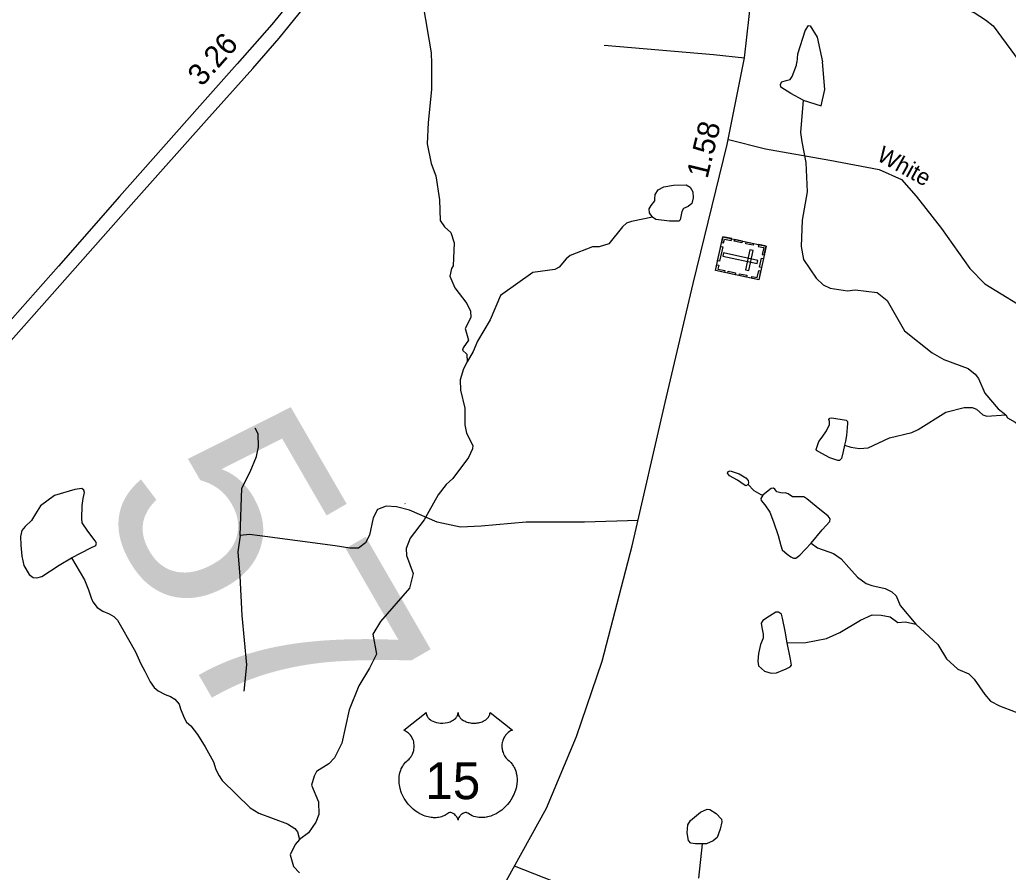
# Model space of a CAD drawing. Extents: x 2056842 to 2160602, y 826753 to 1016856.
# Drawn here: x 2109514 to 2115205, y 905515 to 910426 of the extents above; entities that cross this region are included whole.
import ezdxf

# ---------------------------------------------------------------- set-up
doc = ezdxf.new("R2010")
doc.units = 0
for name, color, linetype in [('Exist Cultural Cemetery CELL', 7, 'Continuous'), ('Exist Hydrographic Creek Single Shore', 7, 'Continuous'), ('Exist Hydrographic Misc Water Feature', 7, 'Continuous'), ('Exist Road Non-System Type 51', 7, 'Continuous'), ('Exist Road Non-System Type 51 Label', 7, 'Continuous'), ('Exist Road Primary Interstate Divided Center Attributed', 7, 'Continuous'), ('Exist Road Primary Interstate Mileage Hundredths English Label', 7, 'Continuous'), ('Exist Road Primary US Attributed', 7, 'Continuous'), ('Exist Road Primary US Mileage Hundredths English Label', 7, 'Continuous'), ('Exist Road Primary US Shield CELL', 7, 'Continuous'), ('Exist Road Primary US Shield Number Label', 7, 'Continuous'), ('Exist Road Secondary Structure Standard Bridge Number Label', 7, 'Continuous')]:
    doc.layers.add(name, color=color, linetype=linetype)

msp = doc.modelspace()

# ---------------------------------------------------------------- linework, layer by layer
at = {"layer": 'Exist Cultural Cemetery CELL'}
for points in [[(2113811, 909122.4), (2113768.8, 908927.8), (2113519.9, 908981.7), (2113562.1, 909176.3)], [(2113555.1, 909143.9), (2113566.4, 909141.5), (2113571, 909163), (2113610.5, 909154.5), (2113612.9, 909165.3), (2113562.2, 909176.3)], [(2113561.2, 909117.7), (2113543.2, 909034.8), (2113532, 909037.2), (2113550, 909120.1)], [(2113630.5, 909161.5), (2113672.8, 909152.3), (2113670.4, 909141.2), (2113628.1, 909150.4)], [(2113696.2, 909147.3), (2113738.5, 909138.1), (2113736.1, 909127), (2113693.7, 909136.1)], [(2113768.6, 909131.5), (2113766.2, 909120.5), (2113797.7, 909113.6), (2113789.1, 909074), (2113800, 909071.6), (2113811, 909122.4)], [(2113759.2, 909022), (2113763.2, 909040.3), (2113565, 909083.2), (2113561, 909065)], [(2113735.8, 909096.9), (2113717.5, 909100.9), (2113692.6, 908985.8), (2113710.9, 908981.8)], [(2113527, 909014.1), (2113538.2, 909011.7), (2113533.5, 908990.2), (2113573, 908981.6), (2113570.7, 908970.7), (2113519.9, 908981.7)], [(2113795.3, 909050), (2113784.3, 908999.3), (2113773.1, 909001.7), (2113784.1, 909052.4)], [(2113593, 908977.5), (2113635.3, 908968.4), (2113632.9, 908957.2), (2113590.6, 908966.4)], [(2113657.4, 908963.5), (2113699.7, 908954.4), (2113697.3, 908943.2), (2113655, 908952.4)], [(2113726.4, 908936.9), (2113728.8, 908948), (2113760.3, 908941.2), (2113768.9, 908980.8), (2113779.7, 908978.5), (2113768.7, 908927.7)]]:
    msp.add_lwpolyline(points, close=True, dxfattribs=at)
at = {"layer": 'Exist Hydrographic Creek Single Shore'}
for points in [[(2111835.1, 910517.3), (2111883.5, 910234.8), (2111884.3, 910174.6)], [(2111884.3, 910174.6), (2111885.1, 910024.7), (2111865.9, 909834.7), (2111860.3, 909710.6), (2111882.9, 909598.6), (2111909.1, 909526.8), (2111929.8, 909389), (2111934.3, 909269), (2111960.4, 909233), (2111996.5, 909201.2), (2112014.7, 909141.3), (2112009.4, 909009.3), (2111999.5, 908993.3), (2111989.5, 908949.2), (2112018, 908881.4), (2112088.3, 908791.7), (2112108.6, 908747.8), (2112110.5, 908711.8), (2112079.1, 908647.7), (2112097.4, 908579.7), (2112067.6, 908535.6), (2112063.5, 908523.7), (2112087.5, 908499.8), (2112089.8, 908455.8)], [(2112089.8, 908455.8), (2112068, 908415.7), (2112050.2, 908351.6), (2112052.5, 908291.6), (2112077.1, 908187.8), (2112077.3, 908091.7), (2112085.5, 908043.8), (2112121.8, 907973.9), (2112120.1, 907953.9), (2112098, 907903.9), (2112006.7, 907783.5), (2111968.8, 907749.3), (2111923.1, 907689.1), (2111841.9, 907544.8)], [(2111841.9, 907544.8), (2111762.3, 907440.4), (2111738.5, 907380.4), (2111740.6, 907340.3), (2111779.1, 907236.5), (2111757.6, 907152.5), (2111590.3, 906959.7), (2111546.6, 906887.5), (2111567.1, 906771.7), (2111527.5, 906691.5), (2111466, 906589.3), (2111410.6, 906451), (2111367.6, 906258.9), (2111325.7, 906174.7), (2111294, 906140.5), (2111222, 906096.2), (2111208.3, 906068.2), (2111194.5, 906016.2), (2111234.7, 905920.3), (2111235.3, 905848.3), (2111219.5, 905804.2), (2111175.9, 905742.1), (2111123.8, 905703.9)], [(2109811.4, 907326.1), (2109887.3, 907199.9), (2109909.7, 907142), (2109925.9, 907096.1), (2109933.9, 907072.1), (2109959.9, 907040.2), (2109991.9, 907018.3), (2110028, 907004.4), (2110056.1, 906988.5), (2110076, 906966.6), (2110108.4, 906912.7), (2110140.3, 906856.8), (2110180.5, 906784.9), (2110210.9, 906715), (2110235.1, 906673.1), (2110265, 906611.2), (2110287.4, 906579.2), (2110311.4, 906559.4), (2110351.3, 906539.5), (2110381.3, 906527.6), (2110407.3, 906511.6), (2110431.5, 906483.7), (2110439.5, 906455.8), (2110459.8, 906403.8), (2110473.8, 906379.8), (2110499.8, 906357.9), (2110538.1, 906308.1), (2110582.2, 906238.1), (2110628.6, 906150.4), (2110643.3, 906106.4), (2110662.4, 906071.2), (2110678.6, 906043.9)], [(2114674, 906945.2), (2114800.6, 906827.8), (2114848.7, 906744), (2114915, 906684.3), (2114977.3, 906658.6), (2115009.3, 906626.7), (2115069.8, 906539.1), (2115103.8, 906501.1), (2115154.1, 906473.4), (2115244.1, 906439.8), (2115326.1, 906426.2), (2115502, 906462.9), (2115544.1, 906443.1), (2115562.1, 906423.1), (2115616.9, 906283.4), (2115638.8, 906261.5), (2115682.7, 906241.7), (2115799, 906230.2), (2115870.7, 906236.5), (2116005, 906211.1), (2116105.3, 906165.6)], [(2110678.6, 906043.9), (2110841, 905886.6), (2110891.2, 905854.8), (2111055.5, 905793.6), (2111097.5, 905767.8), (2111113.7, 905747.9), (2111123.8, 905703.9)], [(2111123.8, 905703.9), (2111100, 905675.8), (2111070.3, 905615.6), (2111090.6, 905547.7), (2111124.8, 905511.8)]]:
    msp.add_lwpolyline(points, dxfattribs=at)
at = {"layer": 'Exist Hydrographic Misc Water Feature'}
msp.add_line((2113442.8, 905679.6), (2113422.1, 905481.1), dxfattribs=at)
for points in [[(2114490.8, 911029.9), (2114514.8, 910838.5), (2114502, 910665.1), (2114510.2, 910637.2), (2114588.5, 910585.6), (2114728.6, 910546.2), (2114874.8, 910516.8), (2115008.7, 910467.4), (2115075.1, 910425.7), (2115117.4, 910391.9), (2115268.1, 910188.6)], [(2114053.4, 910393.2), (2114035.5, 910367.1), (2113992, 910228.9), (2113988.3, 910182.9)], [(2114053.4, 910393.2), (2114065.2, 910391.3), (2114105.4, 910325.4), (2114136.2, 910183.5)], [(2114025.1, 909963.9), (2113952.8, 910000.9), (2113895.7, 910038.3), (2113893.6, 910056), (2113901.9, 910069.5), (2113925.8, 910075.7), (2113948.7, 910083), (2113961.1, 910099.7), (2113986.5, 910164.9), (2113988.3, 910182.9)], [(2114025.1, 909963.9), (2114129, 909930.5), (2114149.7, 910024.4), (2114136.2, 910183.5)], [(2114025.1, 909963.9), (2114009.9, 909776), (2114016, 909723.9), (2114040.4, 909604.1), (2114047.2, 909434.2), (2114018.1, 909272), (2114012.5, 909120), (2114027.1, 909044.2), (2114099.3, 908938.5), (2114139.5, 908898.7), (2114179.5, 908880.9), (2114279.7, 908865.3)], [(2113156.1, 909289), (2113140.6, 909313.9), (2113137.4, 909337.8), (2113148.9, 909356.5), (2113170.7, 909382.5), (2113169.6, 909391.9), (2113172.8, 909418.9), (2113190.4, 909445.9), (2113221.6, 909464.6), (2113278.7, 909472.9), (2113350.4, 909475), (2113373.2, 909461.5), (2113389.9, 909434.5), (2113390.9, 909400.2), (2113382.6, 909368), (2113362.8, 909351.3), (2113335.8, 909338.9), (2113325.5, 909321.2), (2113317.1, 909274.4), (2113308.8, 909266.1), (2113254.8, 909265.1), (2113176.9, 909276.5), (2113156.1, 909289)], [(2113156.1, 909289), (2113036.1, 909263.8), (2113008.2, 909253.6), (2112984.2, 909233.5), (2112904.9, 909135.2), (2112850.7, 909119), (2112810.7, 909118.8), (2112683, 909068.3), (2112659, 909048.2), (2112619.2, 909000), (2112595.2, 908987.9), (2112467.5, 908969.3), (2112282.1, 908838.5), (2112222.9, 908698.4), (2112149.2, 908574), (2112123.6, 908515.9), (2112089.8, 908455.8)], [(2114279.7, 908865.3), (2114323.6, 908869.5), (2114449.7, 908855.9), (2114507.7, 908808.3), (2114608.4, 908634.7), (2114767.3, 908507.5), (2114833.4, 908469.7), (2114973.6, 908416.3), (2115013.8, 908384.5), (2115033.7, 908358.6), (2115070, 908274.8), (2115146.5, 908185.1), (2115190.8, 908149.3)], [(2114262.1, 907975.3), (2114299.6, 907963.4), (2114349.4, 907955.7), (2114399.5, 907959.9), (2114521.3, 908018.4), (2114649.2, 908049), (2114687, 908065.2), (2114846.5, 908165.8), (2114950.5, 908192.3), (2114996.6, 908192.5), (2115022.4, 908182.5), (2115058.7, 908150.8), (2115082.7, 908142.9), (2115190.8, 908149.3)], [(2114262.1, 907975.3), (2114254.1, 907939.9), (2114245.8, 907899.4), (2114233.3, 907888), (2114223.9, 907886.9), (2114178.2, 907902.5), (2114132.5, 907927.5), (2114101.4, 907944.1), (2114098.3, 907951.4), (2114113.8, 907997.1), (2114134.6, 908021), (2114159.5, 908058.4), (2114175.1, 908094.8), (2114175.1, 908112.5), (2114172, 908123.9), (2114177.2, 908131.2), (2114189.7, 908132.2), (2114271.7, 908119.8), (2114279, 908112.5), (2114280, 908100), (2114273.8, 908031.4), (2114268.6, 907998.1), (2114262.1, 907975.3)], [(2115190.8, 908149.3), (2115200.8, 908133.3), (2115244.7, 908107.5), (2115285.1, 908077.8), (2115327.3, 908029.9), (2115419.6, 907956.4), (2115449.6, 907916.5), (2115476, 907852.6), (2115506.6, 907698.7), (2115530.8, 907654.8), (2115594.9, 907575.2), (2115665.7, 907447.4), (2115723.7, 907395.8), (2115750, 907349.8), (2115788.5, 907266.1), (2115874.8, 907172.5), (2115970, 906943.2), (2115972.1, 906894.4)], [(2113707.7, 907748.3), (2113695.2, 907742.1), (2113683.8, 907746.2), (2113645.4, 907774.3), (2113599.7, 907799.2), (2113589.3, 907813.8), (2113592.4, 907824.2), (2113604.9, 907828.3), (2113656.8, 907810.7), (2113694.2, 907786.8), (2113707.7, 907771.2), (2113709.8, 907759.7), (2113707.7, 907748.3)], [(2109811.4, 907326.1), (2109923.4, 907383.8), (2109952.2, 907397.7), (2109955.4, 907410.5), (2109949, 907424.3), (2109906.4, 907480.9), (2109874.3, 907527.9), (2109871.1, 907553.5), (2109873.3, 907628.3), (2109878.6, 907667.8), (2109887.1, 907703), (2109883.9, 907716.9), (2109871.1, 907725.4), (2109831.7, 907720.1), (2109714.3, 907685.9), (2109633.2, 907626.1), (2109604.4, 907580.2), (2109580.9, 907541.8), (2109545.7, 907507.6), (2109526.5, 907483.1), (2109517.9, 907448.9), (2109520.1, 907399.8), (2109525.4, 907335.7), (2109537.1, 907282.3), (2109569.2, 907231.1), (2109590.5, 907212.9), (2109611.8, 907210.8), (2109641.7, 907219.4), (2109741, 907283.4), (2109811.4, 907326.1)], [(2113707.7, 907748.3), (2113740.9, 907715), (2113781.4, 907692.2), (2113792.9, 907688)], [(2114071.2, 907411.6), (2114134.6, 907487.4), (2114178.2, 907535.2), (2114180.3, 907550.8), (2114168.9, 907566.4), (2114099.3, 907622.5), (2114046.3, 907667.2), (2114027.6, 907678.7), (2114001.7, 907677.6), (2113963.2, 907677.6), (2113938.3, 907694.3), (2113921.7, 907701.5), (2113904, 907699.5), (2113872.9, 907706.7), (2113860.4, 907722.3), (2113853.1, 907727.5), (2113839.6, 907726.5), (2113822, 907711.9), (2113792.9, 907688)], [(2113792.9, 907688), (2113781.4, 907668.3), (2113782.5, 907656.8), (2113803.3, 907631.9), (2113832.3, 907589.3), (2113854.2, 907534.2), (2113881.2, 907454.2), (2113895.7, 907397), (2113904, 907373.1), (2113933.1, 907347.1), (2113953.9, 907331.5), (2113968.4, 907324.3), (2113981.9, 907325.3), (2114005.8, 907340.9), (2114071.2, 907411.6)], [(2114071.2, 907411.6), (2114107.6, 907383.5), (2114199, 907351.3), (2114242.6, 907321.1), (2114286.5, 907271.4), (2114336.7, 907215.7), (2114387, 907178), (2114419, 907166.1), (2114497.1, 907150.4), (2114535.2, 907130.5), (2114559.2, 907106.7), (2114583.6, 907050.9), (2114674, 906945.2)], [(2113932.1, 906835.8), (2113920.6, 906903.3), (2113906.1, 906979.2), (2113898.8, 907002.1), (2113882.2, 907013.5), (2113866.6, 907012.5), (2113830.3, 906989.6), (2113792.9, 906965.7), (2113783.5, 906949.1), (2113785.6, 906924.1), (2113793.9, 906886.7), (2113793.9, 906863.8), (2113779.4, 906826.4), (2113766.9, 906774.5), (2113762.7, 906730.8), (2113767.9, 906704.8), (2113802.2, 906672.6), (2113839.6, 906662.2), (2113870.8, 906664.3), (2113925.8, 906686.1), (2113948.7, 906698.6), (2113957, 906709), (2113951.8, 906742.2), (2113932.1, 906835.8)], [(2113932.1, 906835.8), (2114040.4, 906838.4), (2114158.5, 906861), (2114236.3, 906895.3), (2114354, 906967.8), (2114421.8, 906998.1), (2114473.7, 906996.3), (2114525.8, 906986.6), (2114570.1, 906954.8), (2114614, 906957), (2114674, 906945.2)], [(2113442.8, 905679.6), (2113405.4, 905679.6), (2113378.4, 905682.8), (2113364.9, 905697.3), (2113356.6, 905743), (2113360.8, 905788.8), (2113376.4, 905813.7), (2113433.5, 905860.5), (2113471.9, 905878.2), (2113486.5, 905877.1), (2113522.8, 905854.2), (2113555, 905820), (2113557.1, 905805.4), (2113545.7, 905763.8), (2113529, 905716), (2113506.2, 905696.3), (2113467.8, 905679.6), (2113442.8, 905679.6)]]:
    msp.add_lwpolyline(points, dxfattribs=at)
at = {"layer": 'Exist Road Non-System Type 51'}
msp.add_line((2111730.9, 907638.7), (2111732.2, 907638.1), dxfattribs=at)
for points in [[(2113686.9, 910205.4), (2113508.3, 910224.1), (2112879.6, 910278)], [(2113593.8, 909737.4), (2113808.3, 909683), (2114178.4, 909618.3), (2114462.2, 909564.4), (2114591.5, 909506.8), (2114674.2, 909409.8), (2114821.5, 909222.8), (2114983.1, 908992.7), (2115071.2, 908904.6), (2115258, 908789.6), (2115574.1, 908667.3)], [(2110783.3, 907455.7), (2110793.1, 907728.1), (2110840.7, 907822.4), (2110876.7, 907910.5), (2110889.2, 907966.3), (2110887.4, 908040), (2110869.5, 908074.1)], [(2113073.9, 907542.1), (2112764.6, 907531.2), (2112430.5, 907531.2), (2112170.9, 907508.8), (2112052.4, 907503.4), (2111917.7, 907532.1), (2111757.8, 907600.4), (2111682.3, 907620.2), (2111623.1, 907623.8), (2111574.6, 907605.8), (2111549.4, 907557.3), (2111527.8, 907456.6), (2111504.5, 907413.5), (2111465, 907382.9), (2111414.7, 907382.9), (2111330.2, 907395.5), (2110896.4, 907453.9), (2110837.1, 907461.1), (2110783.3, 907455.7)], [(2110783.3, 907455.7), (2110769.8, 907361.4), (2110780.6, 907221.1), (2110793.1, 906994.6), (2110820.1, 906710.6), (2110804.8, 906558.7)], [(2114512.4, 904554.7), (2114458.8, 904575.6), (2114402.2, 904653.1), (2114300.9, 904790.2), (2114268.1, 904867.7), (2114277.1, 904930.3), (2114250.3, 905022.7), (2114144.5, 905113.7), (2114019.4, 905191.2), (2113891.3, 905215), (2113781.1, 905215), (2113691.7, 905140.5), (2113614.2, 905125.6), (2113462.3, 905167.3), (2113244.8, 905173.3), (2113156.9, 905246.3), (2113085.4, 905323.8), (2113025.8, 905341.7), (2112650.5, 905437.1), (2112362.2, 905549.6)]]:
    msp.add_lwpolyline(points, dxfattribs=at)
at = {"layer": 'Exist Road Primary Interstate Divided Center Attributed'}
for points in [[(2109434.7, 908543.3), (2109789.2, 908944.8), (2110184.2, 909393.1), (2110589.1, 909848.5), (2110856.3, 910145.6), (2111007.5, 910320.2), (2111180.2, 910532.7), (2111318.8, 910716.3), (2111475.3, 910935.9), (2111676.9, 911263.6), (2111897.3, 911648.8), (2112124.1, 912059.3), (2112378.7, 912514.8), (2112578.4, 912880.2), (2112677.4, 913058.4), (2112777.3, 913251.1), (2112964.4, 913603.9), (2113202.9, 914034.2), (2113370.2, 914342), (2113559.2, 914685.9)], [(2113294.6, 914376.2), (2113049.9, 913928), (2112890.7, 913643.5), (2112678.3, 913249.3), (2112618, 913134.1), (2112526.3, 912963), (2112276.1, 912511.2), (2112052.1, 912104.3), (2111832.5, 911701), (2111604.9, 911299.6), (2111403.4, 910977.3), (2111250.4, 910763.1), (2111120.8, 910590.3), (2110966.1, 910399.4), (2110766.3, 910172.6), (2110551.3, 909929.6), (2110088.8, 909407.5), (2109737, 909006), (2109382.5, 908608.2)]]:
    msp.add_lwpolyline(points, dxfattribs=at)
at = {"layer": 'Exist Road Primary US Attributed'}
msp.add_lwpolyline([(2111958.1, 904439.3), (2112002.1, 904602), (2112138.6, 904975.9), (2112316.4, 905466.6), (2112546.4, 905883.7), (2112718.8, 906297.2), (2112867.9, 906730.4), (2113040.4, 907395.5), (2113229, 908220.6), (2113390.7, 908907.3), (2113586.5, 909707.3), (2113687.1, 910207), (2113741, 910685.2), (2113814.6, 911326.9), (2113861.3, 911754.8), (2113918.8, 912215), (2113977.7, 912490.8)], dxfattribs=at)
at = {"layer": 'Exist Road Primary US Shield CELL'}
msp.add_lwpolyline([(2111853.4, 906435.4), (2111853.7, 906430.1), (2111855, 906423.8), (2111856, 906420.5), (2111859, 906414.3), (2111863.8, 906406.9), (2111870.6, 906399.7), (2111878.3, 906393.4), (2111883.5, 906390.1), (2111892.2, 906385.4), (2111902.2, 906381.2), (2111913.3, 906378), (2111924.6, 906375.7), (2111937, 906374.3), (2111949.2, 906374.1), (2111962.4, 906375.1), (2111977, 906377.9), (2111983.8, 906379.7), (2111991.3, 906382.2), (2111998.3, 906385.1), (2112005.9, 906389.2), (2112012.1, 906393.2), (2112016.9, 906396.7), (2112023.8, 906403.2), (2112029.2, 906410), (2112031.5, 906413.8), (2112033.4, 906417.4), (2112036.1, 906425.2), (2112036.9, 906428.6), (2112037.4, 906435.7), (2112037.9, 906429.7), (2112038.5, 906426), (2112039.5, 906422.4), (2112041, 906418.5), (2112043.7, 906413), (2112046.8, 906408.5), (2112052.5, 906401.7), (2112056.1, 906398.3), (2112059.3, 906395.7), (2112068.1, 906389.7), (2112078.3, 906384.5), (2112083.3, 906382.3), (2112088.5, 906380.5), (2112095, 906378.5), (2112101.7, 906376.9), (2112108.4, 906375.8), (2112115.3, 906374.8), (2112122.3, 906374.3), (2112128, 906374.1), (2112134.9, 906374.2), (2112141.4, 906374.6), (2112148, 906375.3), (2112155.3, 906376.5), (2112161.1, 906377.8), (2112168.9, 906379.9), (2112175.9, 906382.4), (2112182, 906385.1), (2112190, 906389.2), (2112196.5, 906393.3), (2112201.2, 906397.1), (2112206.8, 906402.2), (2112212.1, 906408.4), (2112215.2, 906412.9), (2112217.4, 906417.5), (2112219.5, 906422.4), (2112220.7, 906427.5), (2112221.3, 906432), (2112221.5, 906435.8), (2112350.1, 906333.4), (2112347, 906332.2), (2112340, 906328.8), (2112334.5, 906325.6), (2112325.6, 906319.3), (2112321.8, 906315.9), (2112318.1, 906312.3), (2112314.6, 906308.5), (2112311.5, 906305), (2112307.8, 906299.8), (2112304.4, 906294.6), (2112301.2, 906288.9), (2112298.8, 906284), (2112294.8, 906273.7), (2112292.9, 906267.1), (2112291.7, 906261.6), (2112290.2, 906250.1), (2112289.8, 906244.6), (2112289.8, 906239.2), (2112290.1, 906233.5), (2112290.6, 906228.1), (2112291.6, 906222.4), (2112292.5, 906217.3), (2112294.1, 906211.2), (2112296.4, 906204.1), (2112299.2, 906197.1), (2112305.1, 906186), (2112312.7, 906174.6), (2112318, 906168.2), (2112323.4, 906162.7), (2112331.3, 906156), (2112335.6, 906152.2), (2112340.5, 906147.3), (2112348.6, 906137.9), (2112351.8, 906133.5), (2112355.1, 906128.6), (2112358.2, 906123.5), (2112361.2, 906118), (2112363.7, 906113.2), (2112368.2, 906102.2), (2112371.5, 906091.5), (2112373, 906085.9), (2112375.4, 906073.3), (2112376.3, 906067), (2112377.3, 906054.7), (2112377.3, 906039.8), (2112376.2, 906025.7), (2112373.5, 906009.2), (2112371.3, 905999.3), (2112367.9, 905987.9), (2112364.7, 905977.9), (2112358.8, 905963.2), (2112353.6, 905952.6), (2112346.8, 905940.1), (2112342.2, 905932.6), (2112336.8, 905924.6), (2112330, 905915.3), (2112322.1, 905905.4), (2112312.7, 905895), (2112305, 905887.3), (2112295, 905878.4), (2112288.9, 905873.4), (2112280.2, 905866.8), (2112268.4, 905858.9), (2112256.7, 905852.2), (2112246.7, 905847.1), (2112237.9, 905843.3), (2112226.5, 905838.9), (2112207.5, 905833.7), (2112200.6, 905832.2), (2112192.4, 905831), (2112184.8, 905830.3), (2112177.3, 905829.8), (2112167.3, 905829.8), (2112157.3, 905830.6), (2112147.9, 905831.9), (2112138.1, 905834), (2112127.9, 905837), (2112118.6, 905840.7), (2112109.2, 905845.3), (2112093.2, 905855.3), (2112088.7, 905857.8), (2112086.1, 905858.5), (2112079.9, 905858.8), (2112074.1, 905857.5), (2112068.2, 905855.2), (2112064.7, 905853.3), (2112059.9, 905850.2), (2112056.3, 905847.3), (2112051.9, 905843.1), (2112048.8, 905839.6), (2112046.5, 905836.9), (2112042, 905829.8), (2112040.4, 905826.5), (2112038.8, 905822.1), (2112037.3, 905815.8), (2112035.3, 905823.8), (2112032.9, 905829.1), (2112030.2, 905833.7), (2112027.3, 905837.7), (2112022.8, 905842.9), (2112018.8, 905846.8), (2112014, 905850.7), (2112008.8, 905853.8), (2112004.7, 905856), (2112000.9, 905857.4), (2111996.2, 905858.5), (2111992.4, 905858.8), (2111989.3, 905858.8), (2111985, 905857.8), (2111979.2, 905853.6), (2111973.7, 905849.8), (2111967.7, 905846.1), (2111960.6, 905842.3), (2111955.3, 905839.8), (2111949.1, 905837.4), (2111941.8, 905835), (2111933.9, 905832.9), (2111925.8, 905831.3), (2111918.6, 905830.2), (2111911, 905829.5), (2111904.1, 905829.3), (2111896.8, 905829.4), (2111890.1, 905829.9), (2111882.3, 905830.6), (2111872.5, 905832), (2111864.5, 905833.8), (2111856, 905836.1), (2111847.3, 905838.9), (2111837.9, 905842.4), (2111826.2, 905847.5), (2111818.1, 905851.7), (2111805.3, 905859.1), (2111790.2, 905869.5), (2111778.9, 905878.7), (2111770.5, 905886.2), (2111758.3, 905898.7), (2111751.1, 905906.8), (2111739.9, 905921.4), (2111732.7, 905931.9), (2111728, 905939.7), (2111721.1, 905952.2), (2111717.4, 905960), (2111712.5, 905971.4), (2111708.7, 905981.8), (2111705.5, 905991.7), (2111703.8, 905998), (2111701.4, 906009), (2111699.9, 906016.8), (2111698.4, 906027.5), (2111697.6, 906038.9), (2111697.5, 906049.3), (2111697.8, 906057.9), (2111698.7, 906068), (2111700.5, 906078.7), (2111702.5, 906087.9), (2111704.4, 906094.5), (2111707.1, 906102.6), (2111710.7, 906111.5), (2111715, 906120), (2111719, 906127.1), (2111724.1, 906134.7), (2111729.1, 906141.1), (2111735.7, 906148.3), (2111742.5, 906154.8), (2111748.8, 906159.9), (2111756.2, 906167.2), (2111760.1, 906171.6), (2111764.8, 906177.8), (2111768.5, 906183.5), (2111771.5, 906188.5), (2111775.4, 906196.1), (2111777.7, 906201.7), (2111780.7, 906210.4), (2111782.2, 906216.4), (2111783.7, 906224.3), (2111784.7, 906231.6), (2111785.1, 906240.8), (2111784.8, 906248.4), (2111783.8, 906257.3), (2111782.2, 906265.8), (2111780.2, 906273.3), (2111777, 906281.8), (2111774, 906288), (2111769.1, 906296.4), (2111763.6, 906304.3), (2111758, 906310.7), (2111752.3, 906316.4), (2111746.8, 906320.6), (2111741.6, 906324.3), (2111735.1, 906328.3), (2111728.8, 906331.4), (2111724.8, 906333)], close=True, dxfattribs=at)

# ---------------------------------------------------------------- texts
at = {"layer": 'Exist Road Non-System Type 51 Label'}
msp.add_text('White', height=95, rotation=331.1167, dxfattribs=at).set_placement((2114442, 909620.2))
at = {"layer": 'Exist Road Primary Interstate Mileage Hundredths English Label'}
msp.add_text('3.26', height=125, rotation=48.4974, dxfattribs=at).set_placement((2110562.7, 910036.8))
at = {"layer": 'Exist Road Primary US Mileage Hundredths English Label'}
msp.add_text('1.58', height=125, rotation=76.2461, dxfattribs=at).set_placement((2113473, 909506.7))
at = {"layer": 'Exist Road Primary US Shield Number Label'}
msp.add_text('15', height=212.5, dxfattribs=at).set_placement((2111849.2, 905936.1))
at = {"layer": 'Exist Road Secondary Structure Standard Bridge Number Label'}
msp.add_text('57', height=1230.31, rotation=300, dxfattribs=at).set_placement((2109940.7, 907697.6))

doc.saveas('drawing.dxf')
